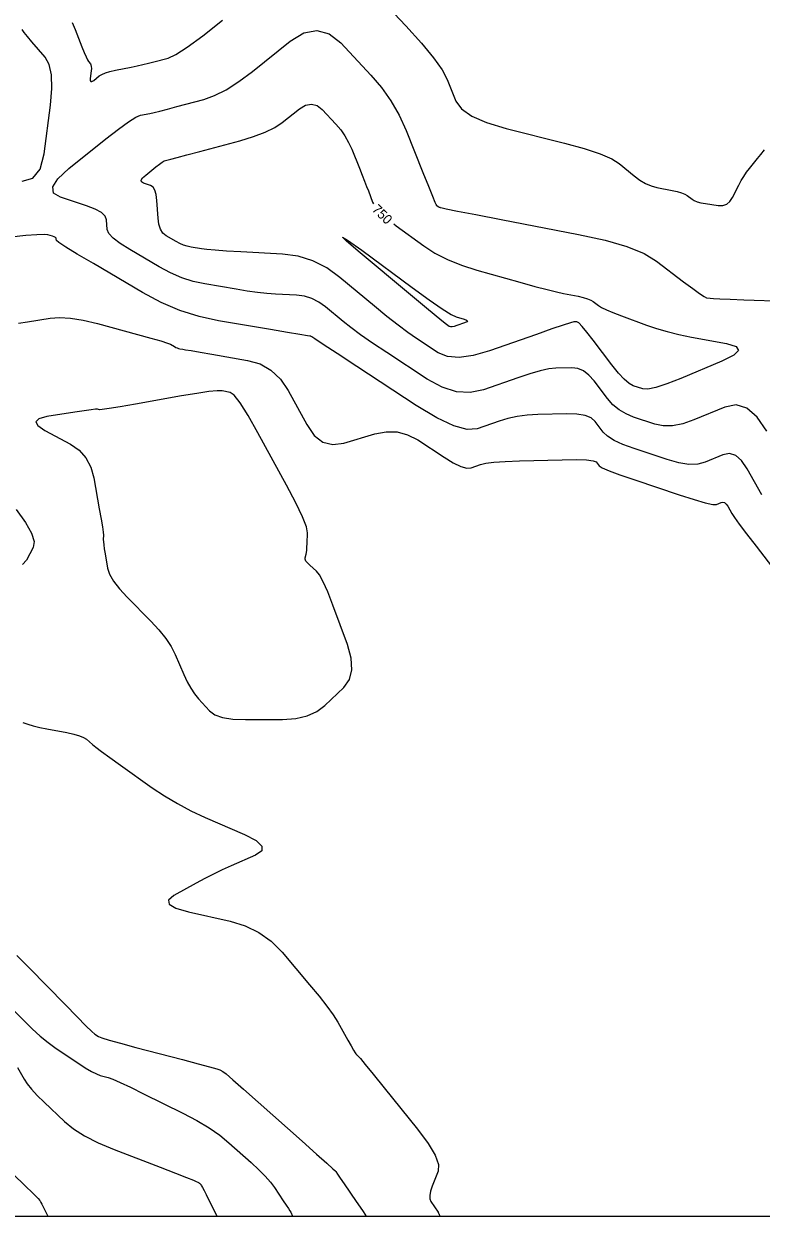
# Model space of a CAD drawing. Extents: x 2082232 to 2083549, y 592624 to 593832.
# Drawn here: x 2082731.8 to 2082785.9, y 592623.8 to 592711.2 of the extents above; entities that cross this region are included whole.
import ezdxf

# ---------------------------------------------------------------- set-up
doc = ezdxf.new("R2010")
doc.units = 0
for name, color, linetype in [('DT_X_Contour_Major', 7, 'Continuous'), ('DT_X_Contour_Minor', 7, 'Continuous'), ('DT_X_TIN_Hull', 7, 'Continuous')]:
    doc.layers.add(name, color=color, linetype=linetype)

msp = doc.modelspace()

# ---------------------------------------------------------------- linework, layer by layer
at = {"layer": 'DT_X_Contour_Major'}
for points in [[(2082761.154, 592694.924), (2082761.965, 592694.395), (2082762.883, 592693.922), (2082763.908, 592693.506), (2082765.041, 592693.146), (2082768.204, 592692.261), (2082769.292, 592691.961), (2082770.186, 592691.724), (2082770.884, 592691.55), (2082771.387, 592691.44), (2082772.469, 592691.232), (2082772.842, 592691.149), (2082773.151, 592691.058), (2082773.395, 592690.958), (2082773.575, 592690.849), (2082773.968, 592690.548), (2082774.184, 592690.417), (2082774.535, 592690.25), (2082775.021, 592690.047), (2082775.644, 592689.807), (2082777.484, 592689.121), (2082778.208, 592688.873), (2082778.999, 592688.646), (2082779.859, 592688.438), (2082780.786, 592688.25), (2082783.347, 592687.774), (2082784.047, 592687.559), (2082784.223, 592687.271), (2082783.877, 592686.908), (2082783.008, 592686.472), (2082779.993, 592685.21), (2082778.97, 592684.807), (2082778.164, 592684.545), (2082777.575, 592684.423), (2082777.202, 592684.441), (2082776.495, 592684.677), (2082776.199, 592684.839), (2082775.841, 592685.148), (2082775.422, 592685.604), (2082774.94, 592686.207), (2082773.573, 592688.012), (2082773.114, 592688.604), (2082772.762, 592689.026), (2082772.516, 592689.278), (2082772.378, 592689.361), (2082772.15, 592689.355), (2082771.915, 592689.296), (2082771.379, 592689.124), (2082770.542, 592688.84), (2082769.404, 592688.442), (2082765.97, 592687.23), (2082764.769, 592686.882), (2082763.742, 592686.743), (2082762.888, 592686.816), (2082762.208, 592687.099), (2082760.627, 592688.135), (2082759.989, 592688.574), (2082759.262, 592689.115), (2082758.445, 592689.756), (2082757.54, 592690.499), (2082755.006, 592692.614), (2082754.031, 592693.316), (2082753.005, 592693.835), (2082751.929, 592694.171), (2082750.802, 592694.324), (2082747.732, 592694.489), (2082746.688, 592694.549), (2082745.861, 592694.606), (2082745.251, 592694.659), (2082744.857, 592694.709), (2082744.095, 592694.838), (2082743.811, 592694.9), (2082743.532, 592694.99), (2082743.256, 592695.107), (2082742.984, 592695.252), (2082742.264, 592695.674), (2082742.024, 592695.874), (2082741.844, 592696.155), (2082741.724, 592696.517), (2082741.663, 592696.962), (2082741.582, 592698.256), (2082741.53, 592698.689), (2082741.437, 592699.017), (2082741.3, 592699.24), (2082741.122, 592699.358), (2082740.591, 592699.533), (2082740.451, 592699.619), (2082740.433, 592699.745), (2082740.535, 592699.911), (2082740.758, 592700.117), (2082741.513, 592700.721), (2082741.77, 592700.921), (2082741.973, 592701.068), (2082742.123, 592701.161), (2082742.22, 592701.202), (2082742.407, 592701.239), (2082742.606, 592701.288), (2082743.06, 592701.406), (2082743.77, 592701.595), (2082744.736, 592701.854), (2082747.654, 592702.637), (2082748.67, 592702.94), (2082749.529, 592703.264), (2082750.232, 592703.608), (2082750.778, 592703.972), (2082752.025, 592704.97), (2082752.481, 592705.247), (2082752.913, 592705.331), (2082753.322, 592705.222), (2082753.708, 592704.919), (2082754.704, 592703.853), (2082755.057, 592703.438), (2082755.37, 592702.992), (2082755.642, 592702.516), (2082755.874, 592702.01), (2082756.437, 592700.619), (2082756.636, 592700.125), (2082756.811, 592699.683), (2082756.961, 592699.295), (2082757.087, 592698.96), (2082757.39, 592698.138), (2082757.461, 592698.014)], [(2082758.947, 592696.553), (2082759.133, 592696.409), (2082761.154, 592694.924)], [(2082731.304, 592642.918), (2082732.207, 592642.008), (2082734.847, 592639.309), (2082735.726, 592638.414), (2082736.381, 592637.757), (2082736.814, 592637.335), (2082737.025, 592637.15), (2082737.288, 592636.972), (2082737.535, 592636.872), (2082738.077, 592636.704), (2082738.915, 592636.469), (2082740.049, 592636.167), (2082743.466, 592635.271), (2082744.598, 592634.972), (2082745.43, 592634.746), (2082745.964, 592634.593), (2082746.198, 592634.515), (2082746.424, 592634.402), (2082746.649, 592634.231), (2082747.155, 592633.801), (2082747.941, 592633.112), (2082749.007, 592632.165), (2082752.224, 592629.296), (2082753.279, 592628.354), (2082754.034, 592627.681), (2082754.487, 592627.276), (2082754.639, 592627.14), (2082754.642, 592627.134), (2082754.644, 592627.132), (2082754.645, 592627.131), (2082754.646, 592627.129), (2082754.647, 592627.127), (2082754.65, 592627.122), (2082754.693, 592627.061), (2082754.818, 592626.879), (2082755.025, 592626.578), (2082755.316, 592626.157), (2082756.199, 592624.875), (2082756.491, 592624.452), (2082756.703, 592624.145), (2082756.834, 592623.954), (2082756.886, 592623.878), (2082756.942, 592623.798)]]:
    msp.add_lwpolyline(points, dxfattribs=at)
at = {"layer": 'DT_X_Contour_Minor'}
for points in [[(2082756.417, 592714.709), (2082759.823, 592711.064), (2082760.971, 592709.794), (2082761.86, 592708.716), (2082762.49, 592707.831), (2082762.861, 592707.138), (2082763.505, 592705.548), (2082763.917, 592704.976), (2082764.668, 592704.451), (2082765.76, 592703.974), (2082767.192, 592703.545), (2082771.463, 592702.465), (2082772.916, 592702.068), (2082774.071, 592701.686), (2082774.928, 592701.32), (2082775.488, 592700.969), (2082776.584, 592700.055), (2082776.996, 592699.745), (2082777.409, 592699.501), (2082777.823, 592699.322), (2082778.239, 592699.209), (2082779.35, 592698.995), (2082779.732, 592698.912), (2082780.043, 592698.822), (2082780.285, 592698.727), (2082780.456, 592698.626), (2082780.819, 592698.347), (2082780.983, 592698.25), (2082781.201, 592698.165), (2082781.473, 592698.094), (2082781.801, 592698.035), (2082782.746, 592697.898), (2082783.078, 592697.895), (2082783.363, 592697.99), (2082783.602, 592698.183), (2082783.795, 592698.474), (2082784.249, 592699.38), (2082784.425, 592699.712), (2082784.615, 592700.026), (2082784.817, 592700.324), (2082785.033, 592700.606), (2082785.626, 592701.334), (2082785.865, 592701.633), (2082786.137, 592701.983)], [(2082731.705, 592699.671), (2082732.487, 592699.893), (2082733.024, 592700.561), (2082733.316, 592701.676), (2082733.769, 592705.245), (2082733.872, 592706.469), (2082733.843, 592707.464), (2082733.68, 592708.229), (2082733.384, 592708.766), (2082732.418, 592709.891), (2082732.096, 592710.273), (2082731.855, 592710.575), (2082731.694, 592710.796)], [(2082735.376, 592711.295), (2082735.581, 592710.791), (2082736.078, 592709.525), (2082736.248, 592709.102), (2082736.385, 592708.781), (2082736.488, 592708.564), (2082736.559, 592708.45), (2082736.703, 592708.282), (2082736.747, 592708.202), (2082736.771, 592708.087), (2082736.775, 592707.937), (2082736.759, 592707.752), (2082736.691, 592707.213), (2082736.688, 592707.052), (2082736.729, 592706.972), (2082736.816, 592706.973), (2082736.948, 592707.056), (2082737.36, 592707.385), (2082737.55, 592707.504), (2082737.81, 592707.614), (2082738.14, 592707.714), (2082738.541, 592707.805), (2082739.703, 592708.036), (2082740.134, 592708.125), (2082740.554, 592708.219), (2082740.964, 592708.317), (2082741.363, 592708.421), (2082742.415, 592708.703), (2082742.96, 592708.955), (2082743.805, 592709.501), (2082744.953, 592710.34), (2082746.401, 592711.472)], [(2082786.296, 592681.336), (2082785.585, 592682.381), (2082784.835, 592683.026), (2082784.046, 592683.271), (2082783.218, 592683.116), (2082780.96, 592682.171), (2082780.146, 592681.886), (2082779.397, 592681.738), (2082778.714, 592681.727), (2082778.096, 592681.853), (2082776.535, 592682.374), (2082775.977, 592682.606), (2082775.473, 592682.911), (2082775.023, 592683.289), (2082774.627, 592683.739), (2082773.643, 592685.039), (2082773.264, 592685.463), (2082772.867, 592685.763), (2082772.45, 592685.939), (2082772.014, 592685.989), (2082770.826, 592685.957), (2082770.317, 592685.905), (2082769.684, 592685.772), (2082768.926, 592685.559), (2082768.043, 592685.266), (2082765.52, 592684.376), (2082764.553, 592684.175), (2082763.544, 592684.241), (2082762.493, 592684.572), (2082761.4, 592685.168), (2082758.43, 592687.114), (2082757.395, 592687.803), (2082756.518, 592688.41), (2082755.799, 592688.935), (2082755.239, 592689.378), (2082753.955, 592690.45), (2082753.46, 592690.805), (2082752.94, 592691.068), (2082752.395, 592691.239), (2082751.824, 592691.316), (2082750.268, 592691.4), (2082749.65, 592691.445), (2082748.964, 592691.519), (2082748.208, 592691.622), (2082747.384, 592691.753), (2082745.095, 592692.14), (2082744.243, 592692.327), (2082743.402, 592692.596), (2082742.574, 592692.948), (2082741.757, 592693.383), (2082739.595, 592694.653), (2082738.883, 592695.103), (2082738.37, 592695.5), (2082738.056, 592695.846), (2082737.939, 592696.139), (2082737.895, 592696.851), (2082737.79, 592697.115), (2082737.51, 592697.37), (2082737.055, 592697.619), (2082736.424, 592697.859), (2082734.508, 592698.491), (2082734.007, 592698.8), (2082733.941, 592699.254), (2082734.309, 592699.853), (2082735.112, 592700.596), (2082737.833, 592702.772), (2082738.758, 592703.492), (2082739.491, 592704.02), (2082740.031, 592704.358), (2082740.38, 592704.503), (2082741.055, 592704.637), (2082741.37, 592704.706), (2082741.807, 592704.813), (2082742.367, 592704.956), (2082743.05, 592705.137), (2082745.034, 592705.67), (2082745.815, 592705.948), (2082746.667, 592706.382), (2082747.592, 592706.974), (2082748.589, 592707.722), (2082751.345, 592709.927), (2082752.352, 592710.54), (2082753.307, 592710.725), (2082754.211, 592710.483), (2082755.062, 592709.814), (2082757.264, 592707.458), (2082758.044, 592706.542), (2082758.735, 592705.558), (2082759.337, 592704.506), (2082759.848, 592703.388), (2082761.092, 592700.316), (2082761.501, 592699.306), (2082761.795, 592698.581), (2082761.972, 592698.141), (2082762.035, 592697.986), (2082762.047, 592697.952), (2082762.055, 592697.938), (2082762.07, 592697.921), (2082762.091, 592697.902), (2082762.119, 592697.881), (2082762.203, 592697.819)], [(2082762.203, 592697.819), (2082762.236, 592697.797), (2082762.274, 592697.778), (2082762.317, 592697.761), (2082762.363, 592697.746), (2082762.494, 592697.709), (2082762.802, 592697.646), (2082763.628, 592697.484), (2082764.972, 592697.223), (2082766.834, 592696.864), (2082772.49, 592695.773), (2082774.439, 592695.344), (2082776.043, 592694.875), (2082777.303, 592694.365), (2082778.219, 592693.816), (2082780.202, 592692.296), (2082780.866, 592691.796), (2082781.368, 592691.435), (2082781.709, 592691.212), (2082781.89, 592691.128), (2082782.156, 592691.089), (2082782.384, 592691.072), (2082782.869, 592691.049), (2082783.61, 592691.02), (2082784.609, 592690.986), (2082787.614, 592690.886)], [(2082756.233, 592686.094), (2082754.801, 592687.032), (2082753.774, 592687.705), (2082753.153, 592688.114), (2082752.937, 592688.257), (2082752.903, 592688.285), (2082752.89, 592688.295), (2082752.876, 592688.302), (2082752.862, 592688.306), (2082752.846, 592688.308), (2082752.805, 592688.311), (2082752.612, 592688.342), (2082752.066, 592688.433), (2082751.166, 592688.585), (2082749.912, 592688.796), (2082746.096, 592689.442), (2082744.675, 592689.753), (2082743.273, 592690.202), (2082741.892, 592690.789), (2082740.53, 592691.514), (2082736.925, 592693.631), (2082735.742, 592694.332), (2082734.896, 592694.846), (2082734.387, 592695.174), (2082734.216, 592695.316), (2082734.207, 592695.447), (2082734.188, 592695.495), (2082734.136, 592695.542), (2082734.051, 592695.588), (2082733.934, 592695.633), (2082733.577, 592695.75), (2082733.31, 592695.773), (2082732.774, 592695.751), (2082731.97, 592695.686), (2082730.898, 592695.577)], [(2082756.478, 592694.427), (2082755.489, 592695.27), (2082755.179, 592695.581), (2082755.548, 592695.36), (2082756.596, 592694.606), (2082760.297, 592691.887), (2082761.539, 592690.986), (2082762.49, 592690.326), (2082763.15, 592689.904), (2082763.519, 592689.722), (2082764.116, 592689.555), (2082764.285, 592689.491), (2082764.346, 592689.424), (2082764.298, 592689.354), (2082764.142, 592689.281), (2082763.581, 592689.083), (2082763.388, 592689.024), (2082763.23, 592688.996), (2082763.106, 592688.998), (2082763.016, 592689.03), (2082762.823, 592689.156), (2082762.594, 592689.336), (2082762.051, 592689.781), (2082761.193, 592690.493), (2082760.022, 592691.469), (2082756.478, 592694.427)], [(2082731.435, 592689.258), (2082732.083, 592689.358), (2082733.756, 592689.625), (2082734.443, 592689.676), (2082735.249, 592689.627), (2082736.175, 592689.478), (2082737.22, 592689.23), (2082740.166, 592688.437), (2082741.145, 592688.168), (2082741.876, 592687.958), (2082742.357, 592687.808), (2082742.589, 592687.715), (2082742.874, 592687.548), (2082742.979, 592687.491), (2082743.077, 592687.446), (2082743.171, 592687.414), (2082743.259, 592687.393), (2082743.486, 592687.355), (2082743.682, 592687.321), (2082744.103, 592687.249), (2082744.746, 592687.138), (2082745.613, 592686.988), (2082748.223, 592686.537), (2082749.143, 592686.272), (2082749.947, 592685.816), (2082750.633, 592685.167), (2082751.203, 592684.326), (2082752.566, 592681.828), (2082753.119, 592681.04), (2082753.757, 592680.55), (2082754.48, 592680.358), (2082755.287, 592680.465), (2082757.553, 592681.145), (2082758.387, 592681.309), (2082759.191, 592681.29), (2082759.963, 592681.089), (2082760.705, 592680.704), (2082762.643, 592679.435), (2082763.312, 592679.03), (2082763.864, 592678.767), (2082764.3, 592678.646), (2082764.621, 592678.668), (2082765.319, 592678.914), (2082765.694, 592678.999), (2082766.295, 592679.068), (2082767.123, 592679.122), (2082768.176, 592679.161), (2082771.286, 592679.245), (2082772.317, 592679.259), (2082773.076, 592679.238), (2082773.565, 592679.182), (2082773.782, 592679.092), (2082774, 592678.804), (2082774.225, 592678.658), (2082774.736, 592678.437), (2082775.533, 592678.141), (2082776.616, 592677.769), (2082779.885, 592676.678), (2082780.974, 592676.327), (2082781.79, 592676.092), (2082782.333, 592675.974), (2082782.603, 592675.971)], [(2082785.935, 592676.669), (2082784.868, 592678.588), (2082784.457, 592679.192), (2082784.023, 592679.565), (2082783.567, 592679.707), (2082783.088, 592679.618), (2082781.782, 592679.071), (2082781.24, 592678.93), (2082780.594, 592678.915), (2082779.844, 592679.027), (2082778.99, 592679.266), (2082776.575, 592680.072), (2082775.755, 592680.374), (2082775.104, 592680.674), (2082774.624, 592680.973), (2082774.313, 592681.272), (2082773.713, 592682.065), (2082773.415, 592682.323), (2082772.971, 592682.501), (2082772.383, 592682.599), (2082771.65, 592682.617), (2082769.501, 592682.559), (2082768.72, 592682.514), (2082767.99, 592682.42), (2082767.31, 592682.279), (2082766.681, 592682.09), (2082765.07, 592681.522), (2082764.338, 592681.469), (2082763.347, 592681.738), (2082762.099, 592682.327), (2082760.593, 592683.238), (2082756.233, 592686.094)], [(2082748.985, 592681.23), (2082748.268, 592682.497), (2082747.692, 592683.414), (2082747.257, 592683.979), (2082746.962, 592684.193), (2082746.364, 592684.297), (2082746.009, 592684.303), (2082745.395, 592684.243), (2082744.519, 592684.119), (2082743.383, 592683.928), (2082740.007, 592683.334), (2082738.893, 592683.141), (2082738.081, 592683.007), (2082737.572, 592682.933), (2082737.366, 592682.918), (2082737.221, 592682.957), (2082737.077, 592682.955), (2082736.753, 592682.918), (2082736.25, 592682.846), (2082735.567, 592682.74), (2082733.508, 592682.411), (2082732.92, 592682.255), (2082732.701, 592682.035), (2082732.851, 592681.75), (2082733.369, 592681.4), (2082735.243, 592680.382), (2082735.877, 592679.942), (2082736.373, 592679.385), (2082736.732, 592678.711), (2082736.952, 592677.921), (2082737.358, 592675.658), (2082737.49, 592674.901), (2082737.584, 592674.325), (2082737.64, 592673.931), (2082737.656, 592673.72), (2082737.649, 592673.398), (2082737.655, 592673.243), (2082737.679, 592673.017), (2082737.722, 592672.722), (2082737.782, 592672.357), (2082737.968, 592671.291), (2082738.11, 592670.859), (2082738.397, 592670.362), (2082738.829, 592669.8), (2082739.406, 592669.173), (2082741.137, 592667.416), (2082741.735, 592666.77), (2082742.231, 592666.149), (2082742.624, 592665.554), (2082742.915, 592664.985), (2082743.555, 592663.502), (2082743.803, 592662.974), (2082744.065, 592662.503), (2082744.342, 592662.088), (2082744.633, 592661.73), (2082745.43, 592660.85), (2082745.819, 592660.562), (2082746.389, 592660.358), (2082747.141, 592660.237), (2082748.073, 592660.2), (2082750.8, 592660.213), (2082751.761, 592660.28), (2082752.597, 592660.471), (2082753.309, 592660.786), (2082753.897, 592661.224), (2082755.298, 592662.559), (2082755.708, 592663.131), (2082755.886, 592663.849), (2082755.832, 592664.711), (2082755.547, 592665.718), (2082754.478, 592668.596), (2082754.104, 592669.561), (2082753.782, 592670.298), (2082753.512, 592670.806), (2082753.295, 592671.086), (2082752.785, 592671.529), (2082752.621, 592671.687), (2082752.511, 592671.828), (2082752.455, 592671.953), (2082752.454, 592672.061), (2082752.522, 592672.327), (2082752.546, 592672.452), (2082752.566, 592672.625), (2082752.584, 592672.847), (2082752.599, 592673.118), (2082752.633, 592673.905), (2082752.546, 592674.344), (2082752.259, 592675.07), (2082751.772, 592676.082), (2082751.085, 592677.382), (2082748.985, 592681.23)], [(2082782.603, 592675.971), (2082782.957, 592676.119), (2082783.087, 592676.144), (2082783.211, 592676.105), (2082783.329, 592676.004), (2082783.44, 592675.84), (2082783.73, 592675.319), (2082783.923, 592675.022), (2082784.284, 592674.52), (2082784.813, 592673.815), (2082785.51, 592672.906), (2082787.594, 592670.209)], [(2082731.252, 592675.604), (2082731.949, 592674.644), (2082732.392, 592673.86), (2082732.582, 592673.251), (2082732.518, 592672.816), (2082732.011, 592671.891), (2082731.732, 592671.57)], [(2082731.755, 592660), (2082732.109, 592659.871), (2082732.52, 592659.748), (2082732.987, 592659.633), (2082733.512, 592659.524), (2082734.987, 592659.245), (2082735.492, 592659.136), (2082735.898, 592659.018), (2082736.207, 592658.891), (2082736.418, 592658.755), (2082736.851, 592658.38), (2082737.101, 592658.18), (2082737.529, 592657.86), (2082738.134, 592657.42), (2082738.916, 592656.861), (2082741.238, 592655.209), (2082742.134, 592654.609), (2082743.082, 592654.045), (2082744.081, 592653.52), (2082745.132, 592653.032), (2082748.002, 592651.78), (2082748.86, 592651.333), (2082749.282, 592650.93), (2082749.268, 592650.572), (2082748.819, 592650.258), (2082747.038, 592649.482), (2082746.377, 592649.184), (2082745.728, 592648.874), (2082745.092, 592648.55), (2082744.469, 592648.214), (2082742.823, 592647.299), (2082742.427, 592646.968), (2082742.473, 592646.658), (2082742.96, 592646.37), (2082743.888, 592646.105), (2082746.954, 592645.426), (2082748.054, 592645.092), (2082749.056, 592644.6), (2082749.96, 592643.949), (2082750.765, 592643.139), (2082752.781, 592640.768), (2082753.477, 592639.929), (2082754.053, 592639.19), (2082754.509, 592638.552), (2082754.845, 592638.013), (2082755.579, 592636.709), (2082755.823, 592636.279), (2082756.001, 592635.967), (2082756.114, 592635.773), (2082756.162, 592635.697), (2082756.205, 592635.652), (2082756.222, 592635.634), (2082756.242, 592635.615), (2082756.265, 592635.594), (2082756.29, 592635.572), (2082756.362, 592635.512), (2082756.5, 592635.351), (2082756.86, 592634.912), (2082757.443, 592634.195), (2082758.249, 592633.2), (2082760.694, 592630.177), (2082761.476, 592629.134), (2082761.989, 592628.272), (2082762.232, 592627.591), (2082762.206, 592627.09), (2082761.776, 592625.997), (2082761.648, 592625.62), (2082761.587, 592625.308), (2082761.591, 592625.06), (2082761.661, 592624.878), (2082762.199, 592624.097), (2082762.211, 592624.077), (2082762.224, 592624.052), (2082762.237, 592624.02), (2082762.251, 592623.983), (2082762.318, 592623.798)], [(2082730.258, 592639.727), (2082731.838, 592638.111), (2082732.43, 592637.531), (2082733.023, 592637.003), (2082733.615, 592636.526), (2082734.207, 592636.1), (2082735.786, 592635.035), (2082736.332, 592634.678), (2082736.786, 592634.406), (2082737.147, 592634.22), (2082737.416, 592634.119), (2082738.01, 592633.963), (2082738.34, 592633.845), (2082738.883, 592633.608), (2082739.639, 592633.251), (2082740.61, 592632.775), (2082743.482, 592631.348), (2082744.501, 592630.811), (2082745.403, 592630.272), (2082746.19, 592629.729), (2082746.86, 592629.185), (2082748.493, 592627.728), (2082749.059, 592627.205), (2082749.532, 592626.726), (2082749.913, 592626.293), (2082750.201, 592625.905), (2082750.846, 592624.931), (2082751.061, 592624.603), (2082751.224, 592624.352), (2082751.333, 592624.178), (2082751.39, 592624.079), (2082751.53, 592623.798)], [(2082731.358, 592634.686), (2082731.842, 592633.845), (2082732.07, 592633.502), (2082732.393, 592633.106), (2082732.811, 592632.655), (2082733.323, 592632.151), (2082734.814, 592630.734), (2082735.461, 592630.207), (2082736.285, 592629.691), (2082737.284, 592629.184), (2082738.46, 592628.688), (2082741.83, 592627.378), (2082742.942, 592626.945), (2082743.75, 592626.629), (2082744.254, 592626.43), (2082744.454, 592626.347), (2082744.582, 592626.284), (2082744.626, 592626.261), (2082744.663, 592626.24), (2082744.692, 592626.221), (2082744.714, 592626.204), (2082744.762, 592626.16), (2082744.779, 592626.145), (2082744.793, 592626.131), (2082744.805, 592626.118), (2082744.813, 592626.106), (2082744.832, 592626.077), (2082744.86, 592626.025), (2082744.927, 592625.892), (2082745.035, 592625.676), (2082745.183, 592625.378), (2082745.969, 592623.798)], [(2082731.063, 592626.855), (2082731.901, 592626.037), (2082732.503, 592625.447), (2082732.868, 592625.086), (2082732.996, 592624.953), (2082733.022, 592624.903), (2082733.041, 592624.867), (2082733.078, 592624.795), (2082733.133, 592624.688), (2082733.595, 592623.798)]]:
    msp.add_lwpolyline(points, dxfattribs=at)
at = {"layer": 'DT_X_TIN_Hull'}
msp.add_lwpolyline([(2082726.638, 592623.798), (2082734.899, 592623.798), (2082739.468, 592623.798), (2082744.591, 592623.798), (2082752.734, 592623.798), (2082754.554, 592623.798), (2082759.616, 592623.798), (2082764.186, 592623.798), (2082764.781, 592623.798), (2082771.918, 592623.798), (2082775.942, 592623.798), (2082782.02, 592623.798), (2082782.839, 592623.798), (2082784.794, 592623.798), (2082792.084, 592623.798)], dxfattribs=at)

# ---------------------------------------------------------------- texts
at = {"layer": 'DT_X_Contour_Major'}
msp.add_text('750', height=0.7, rotation=315.47301, dxfattribs=at).set_placement((2082757.307, 592697.546))

doc.saveas('drawing.dxf')
